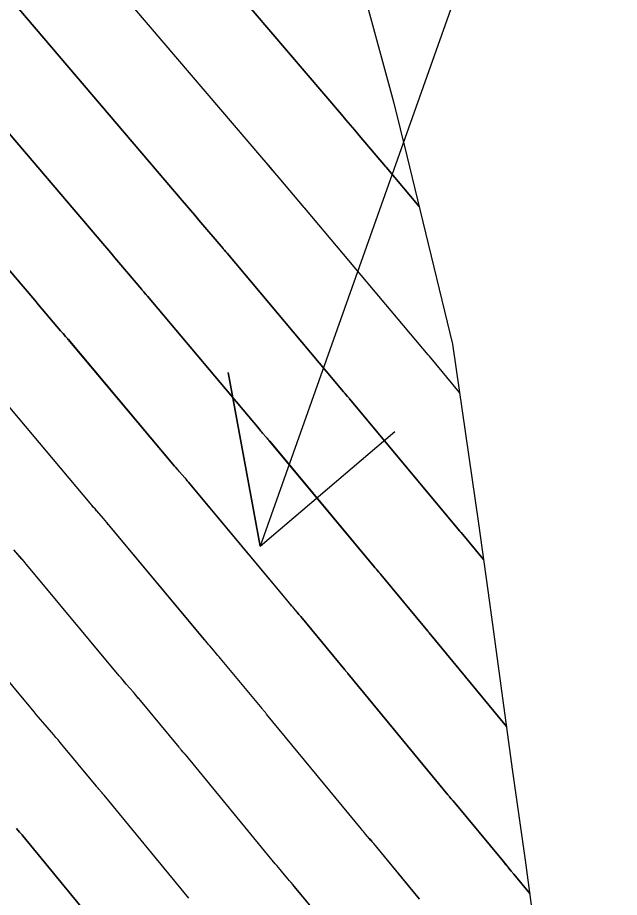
# Model space of a CAD drawing. Extents: x 954385 to 988206, y 1868364 to 1924553.
# Drawn here: x 956031.36 to 956051.78, y 1922907.52 to 1922937.41 of the extents above; entities that cross this region are included whole.
import ezdxf

# ---------------------------------------------------------------- set-up
doc = ezdxf.new("R2010")
doc.units = 0
for name, color, linetype in [('16', 7, 'Continuous'), ('24', 7, 'Continuous'), ('26', 7, 'Continuous'), ('6', 7, 'Continuous'), ('7', 7, 'Continuous'), ('Default', 7, 'Continuous')]:
    doc.layers.add(name, color=color, linetype=linetype)

msp = doc.modelspace()

# ---------------------------------------------------------------- linework, layer by layer
at = {"layer": '16'}
for points in [[(956041.912, 1922942.655), (956044.117, 1922934.548), (956044.569, 1922932.715), (956046.117, 1922926.323), (956046.999, 1922920.228), (956047.375, 1922917.542), (956048.144, 1922911.886), (956048.582, 1922908.79), (956048.782, 1922907.351), (956049.795, 1922900.114), (956050.221, 1922894.349), (956050.294, 1922890.936), (956050.713, 1922881.775), (956050.757, 1922880.792), (956050.76, 1922872.406), (956048.924, 1922865.579), (956047.586, 1922860.643), (956044.686, 1922849.233)], [(956044.986, 1922930.994), (956043.862, 1922932.332), (956043.846, 1922932.35), (956042.951, 1922933.409), (956042.801, 1922933.587), (956042.651, 1922933.763), (956042.501, 1922933.94), (956042.35, 1922934.117), (956036.358, 1922941.153)], [(956046.354, 1922924.682), (956045.334, 1922925.906), (956045.323, 1922925.919), (956045.3, 1922925.946), (956045.289, 1922925.959), (956041.164, 1922930.869), (956041.151, 1922930.884), (956041.139, 1922930.898), (956041.107, 1922930.935), (956041.094, 1922930.949), (956041.088, 1922930.957), (956040.231, 1922931.971), (956040.085, 1922932.143), (956039.94, 1922932.314), (956039.795, 1922932.486), (956039.649, 1922932.657), (956033.88, 1922939.43)], [(956047.171, 1922919), (956046.41, 1922919.919), (956046.397, 1922919.934), (956046.379, 1922919.955), (956046.373, 1922919.963), (956042.624, 1922924.462), (956042.607, 1922924.482), (956042.591, 1922924.502), (956042.574, 1922924.522), (956042.557, 1922924.541), (956042.488, 1922924.62), (956042.471, 1922924.639), (956042.455, 1922924.659), (956042.438, 1922924.679), (956042.421, 1922924.699), (956038.465, 1922929.407), (956038.454, 1922929.42), (956038.443, 1922929.433), (956038.432, 1922929.446), (956038.421, 1922929.459), (956038.375, 1922929.511), (956038.364, 1922929.524), (956038.352, 1922929.537), (956038.341, 1922929.55), (956038.33, 1922929.563), (956037.511, 1922930.533), (956037.37, 1922930.699), (956037.23, 1922930.865), (956037.089, 1922931.031), (956036.948, 1922931.196), (956031.402, 1922937.708)], [(956028.924, 1922935.986), (956034.247, 1922929.736), (956034.383, 1922929.576), (956034.519, 1922929.416), (956034.655, 1922929.256), (956034.791, 1922929.095), (956035.572, 1922928.17), (956035.588, 1922928.151), (956035.604, 1922928.132), (956035.621, 1922928.114), (956035.637, 1922928.095), (956035.703, 1922928.02), (956035.719, 1922928.001), (956035.735, 1922927.983), (956035.751, 1922927.964), (956035.767, 1922927.945), (956039.553, 1922923.439), (956039.583, 1922923.403), (956039.613, 1922923.368), (956039.643, 1922923.333), (956039.673, 1922923.298), (956039.794, 1922923.159), (956039.824, 1922923.124), (956039.854, 1922923.089), (956039.884, 1922923.054), (956039.914, 1922923.019), (956043.482, 1922918.735), (956043.499, 1922918.715), (956043.516, 1922918.695), (956043.534, 1922918.674), (956043.551, 1922918.654), (956043.62, 1922918.574), (956043.637, 1922918.554), (956043.655, 1922918.533), (956043.672, 1922918.513), (956043.689, 1922918.493), (956045.283, 1922916.566), (956045.297, 1922916.55), (956045.319, 1922916.525), (956045.326, 1922916.516), (956047.947, 1922913.333)], [(956048.739, 1922907.661), (956048.203, 1922908.311), (956048.113, 1922908.419), (956048.024, 1922908.527), (956047.934, 1922908.635), (956047.845, 1922908.743), (956046.138, 1922910.805), (956046.123, 1922910.822), (956046.109, 1922910.839), (956046.094, 1922910.857), (956046.079, 1922910.874), (956046.021, 1922910.944), (956046.006, 1922910.961), (956045.991, 1922910.978), (956045.977, 1922910.996), (956045.962, 1922911.013), (956042.568, 1922915.136), (956042.551, 1922915.156), (956042.535, 1922915.175), (956042.502, 1922915.214), (956042.485, 1922915.233), (956042.469, 1922915.253), (956040.968, 1922917.066), (956040.937, 1922917.103), (956040.906, 1922917.14), (956040.874, 1922917.177), (956040.843, 1922917.214), (956040.717, 1922917.36), (956040.685, 1922917.397), (956040.654, 1922917.434), (956040.623, 1922917.471), (956040.592, 1922917.508), (956037.204, 1922921.575), (956037.161, 1922921.626), (956037.118, 1922921.676), (956037.075, 1922921.727), (956037.032, 1922921.777), (956036.857, 1922921.977), (956036.814, 1922922.027), (956036.771, 1922922.077), (956036.728, 1922922.128), (956036.685, 1922922.178), (956033.069, 1922926.482), (956033.048, 1922926.507), (956033.027, 1922926.532), (956033.006, 1922926.556), (956032.985, 1922926.581), (956032.899, 1922926.679), (956032.878, 1922926.703), (956032.856, 1922926.728), (956032.835, 1922926.752), (956032.814, 1922926.777), (956032.071, 1922927.657), (956031.94, 1922927.812), (956031.808, 1922927.967), (956031.677, 1922928.121), (956031.546, 1922928.276), (956026.446, 1922934.263)], [(956045.002, 1922907.471), (956043.444, 1922909.352), (956043.41, 1922909.393), (956043.376, 1922909.434), (956043.342, 1922909.475), (956043.307, 1922909.515), (956043.169, 1922909.678), (956043.135, 1922909.718), (956043.101, 1922909.759), (956043.067, 1922909.8), (956043.033, 1922909.841), (956039.81, 1922913.755), (956039.797, 1922913.771), (956039.784, 1922913.786), (956039.771, 1922913.802), (956039.758, 1922913.817), (956039.706, 1922913.878), (956039.693, 1922913.893), (956039.68, 1922913.909), (956039.667, 1922913.924), (956039.654, 1922913.94), (956038.247, 1922915.64), (956038.202, 1922915.693), (956038.157, 1922915.747), (956038.111, 1922915.801), (956038.065, 1922915.854), (956037.882, 1922916.067), (956037.837, 1922916.12), (956037.791, 1922916.173), (956037.746, 1922916.227), (956037.701, 1922916.281), (956034.493, 1922920.131), (956034.438, 1922920.197), (956034.382, 1922920.263), (956034.326, 1922920.329), (956034.269, 1922920.394), (956034.042, 1922920.655), (956033.985, 1922920.721), (956033.929, 1922920.786), (956033.873, 1922920.852), (956033.817, 1922920.918), (956030.371, 1922925.02)], [(956042.209, 1922906.138), (956040.751, 1922907.899), (956040.697, 1922907.964), (956040.643, 1922908.028), (956040.59, 1922908.092), (956040.535, 1922908.156), (956040.318, 1922908.412), (956040.264, 1922908.476), (956040.21, 1922908.54), (956040.157, 1922908.604), (956040.103, 1922908.669), (956037.052, 1922912.375), (956037.034, 1922912.396), (956037.016, 1922912.417), (956036.999, 1922912.438), (956036.981, 1922912.459), (956036.91, 1922912.542), (956036.892, 1922912.563), (956036.874, 1922912.584), (956036.857, 1922912.605), (956036.839, 1922912.626), (956035.526, 1922914.213), (956035.467, 1922914.284), (956035.407, 1922914.354), (956035.348, 1922914.424), (956035.288, 1922914.494), (956035.048, 1922914.773), (956034.988, 1922914.843), (956034.929, 1922914.913), (956034.869, 1922914.983), (956034.81, 1922915.054), (956031.783, 1922918.687), (956031.715, 1922918.769), (956031.646, 1922918.85), (956031.576, 1922918.931), (956031.507, 1922919.012), (956031.226, 1922919.334)], [(956037.174, 1922907.497), (956034.294, 1922910.994), (956034.271, 1922911.021), (956034.249, 1922911.048), (956034.227, 1922911.075), (956034.204, 1922911.101), (956034.114, 1922911.207), (956034.091, 1922911.233), (956034.069, 1922911.26), (956034.046, 1922911.286), (956034.024, 1922911.313), (956032.804, 1922912.786), (956032.732, 1922912.874), (956032.658, 1922912.961), (956032.585, 1922913.048), (956032.511, 1922913.134), (956032.214, 1922913.479), (956032.14, 1922913.566), (956032.066, 1922913.652), (956031.993, 1922913.739), (956031.92, 1922913.826), (956029.073, 1922917.244)], [(956031.318, 1922909.871), (956031.427, 1922909.743), (956031.455, 1922909.711), (956031.482, 1922909.679), (956031.509, 1922909.646), (956031.535, 1922909.614), (956034.244, 1922906.325)]]:
    msp.add_lwpolyline(points, dxfattribs=at)
at = {"layer": '24'}
msp.add_lwpolyline([(956041.912, 1922942.655), (956044.117, 1922934.548), (956044.569, 1922932.715), (956046.117, 1922926.323), (956046.999, 1922920.228), (956047.375, 1922917.542), (956048.144, 1922911.886), (956048.582, 1922908.79), (956048.782, 1922907.351), (956049.795, 1922900.114), (956050.221, 1922894.349), (956050.294, 1922890.936), (956050.713, 1922881.775), (956050.757, 1922880.792), (956050.76, 1922872.406), (956048.924, 1922865.579), (956047.586, 1922860.643), (956044.686, 1922849.233)], dxfattribs=at)
at = {"layer": '26'}
msp.add_lwpolyline([(956057.131, 1922968.928), (956039.596, 1922919.455), (956038.504, 1922925.355), (956039.596, 1922919.455), (956044.159, 1922923.351)], dxfattribs=at)
at = {"layer": '6'}
for points in [[(956036.357, 1922941.151), (956042.35, 1922934.117), (956042.5, 1922933.941), (956042.65, 1922933.764), (956042.8, 1922933.587), (956042.95, 1922933.41), (956043.846, 1922932.35), (956043.862, 1922932.332), (956044.986, 1922930.994)], [(956045.003, 1922907.47), (956043.444, 1922909.351), (956043.41, 1922909.392), (956043.376, 1922909.433), (956043.341, 1922909.474), (956043.307, 1922909.515), (956043.169, 1922909.677), (956043.134, 1922909.718), (956043.1, 1922909.759), (956043.066, 1922909.8), (956043.032, 1922909.841), (956039.81, 1922913.755), (956039.797, 1922913.771), (956039.784, 1922913.786), (956039.771, 1922913.802), (956039.758, 1922913.817), (956039.706, 1922913.878), (956039.693, 1922913.893), (956039.68, 1922913.909), (956039.667, 1922913.924), (956039.654, 1922913.94), (956038.246, 1922915.639), (956038.201, 1922915.693), (956038.155, 1922915.746), (956038.11, 1922915.8), (956038.064, 1922915.853), (956037.881, 1922916.066), (956037.836, 1922916.119), (956037.79, 1922916.173), (956037.745, 1922916.226), (956037.7, 1922916.28), (956034.493, 1922920.131), (956034.437, 1922920.197), (956034.381, 1922920.263), (956034.325, 1922920.329), (956034.269, 1922920.394), (956034.041, 1922920.655), (956033.985, 1922920.721), (956033.928, 1922920.786), (956033.872, 1922920.852), (956033.817, 1922920.918), (956030.371, 1922925.02)]]:
    msp.add_lwpolyline(points, dxfattribs=at)
at = {"layer": '7'}
for points in [[(956046.355, 1922924.68), (956045.334, 1922925.906), (956045.322, 1922925.919), (956045.3, 1922925.945), (956045.288, 1922925.959), (956041.164, 1922930.87), (956041.152, 1922930.884), (956041.139, 1922930.899), (956041.107, 1922930.935), (956041.095, 1922930.95), (956041.088, 1922930.957), (956040.23, 1922931.972), (956040.085, 1922932.143), (956039.94, 1922932.315), (956039.794, 1922932.486), (956039.649, 1922932.657), (956033.879, 1922939.429)], [(956031.401, 1922937.707), (956036.947, 1922931.197), (956037.088, 1922931.031), (956037.229, 1922930.865), (956037.37, 1922930.7), (956037.51, 1922930.534), (956038.331, 1922929.564), (956038.342, 1922929.551), (956038.353, 1922929.537), (956038.364, 1922929.524), (956038.375, 1922929.511), (956038.421, 1922929.46), (956038.432, 1922929.447), (956038.444, 1922929.434), (956038.455, 1922929.42), (956038.466, 1922929.407), (956042.42, 1922924.699), (956042.437, 1922924.679), (956042.454, 1922924.659), (956042.471, 1922924.639), (956042.488, 1922924.62), (956042.556, 1922924.541), (956042.573, 1922924.522), (956042.59, 1922924.502), (956042.607, 1922924.482), (956042.624, 1922924.462), (956046.372, 1922919.962), (956046.384, 1922919.947), (956046.402, 1922919.926), (956046.409, 1922919.918), (956047.171, 1922918.998)], [(956047.948, 1922913.331), (956045.326, 1922916.516), (956045.312, 1922916.533), (956045.291, 1922916.558), (956045.284, 1922916.566), (956043.688, 1922918.492), (956043.671, 1922918.512), (956043.653, 1922918.533), (956043.636, 1922918.553), (956043.619, 1922918.573), (956043.55, 1922918.654), (956043.532, 1922918.674), (956043.515, 1922918.694), (956043.498, 1922918.714), (956043.481, 1922918.735), (956039.913, 1922923.018), (956039.884, 1922923.054), (956039.854, 1922923.089), (956039.824, 1922923.124), (956039.794, 1922923.159), (956039.672, 1922923.298), (956039.642, 1922923.333), (956039.612, 1922923.368), (956039.582, 1922923.403), (956039.552, 1922923.438), (956035.768, 1922927.945), (956035.752, 1922927.964), (956035.736, 1922927.983), (956035.719, 1922928.002), (956035.703, 1922928.02), (956035.637, 1922928.095), (956035.621, 1922928.114), (956035.605, 1922928.133), (956035.589, 1922928.152), (956035.573, 1922928.171), (956034.79, 1922929.095), (956034.655, 1922929.256), (956034.519, 1922929.416), (956034.382, 1922929.576), (956034.246, 1922929.736), (956028.924, 1922935.984)], [(956026.446, 1922934.262), (956031.545, 1922928.276), (956031.677, 1922928.122), (956031.808, 1922927.967), (956031.939, 1922927.812), (956032.07, 1922927.657), (956032.815, 1922926.777), (956032.836, 1922926.753), (956032.857, 1922926.728), (956032.878, 1922926.703), (956032.899, 1922926.679), (956032.985, 1922926.581), (956033.006, 1922926.557), (956033.028, 1922926.532), (956033.049, 1922926.508), (956033.07, 1922926.483), (956036.685, 1922922.178), (956036.727, 1922922.128), (956036.77, 1922922.077), (956036.813, 1922922.027), (956036.857, 1922921.977), (956037.031, 1922921.777), (956037.075, 1922921.726), (956037.118, 1922921.676), (956037.16, 1922921.625), (956037.203, 1922921.575), (956040.591, 1922917.507), (956040.622, 1922917.47), (956040.653, 1922917.433), (956040.684, 1922917.396), (956040.716, 1922917.36), (956040.842, 1922917.213), (956040.873, 1922917.176), (956040.904, 1922917.14), (956040.936, 1922917.103), (956040.967, 1922917.065), (956042.469, 1922915.253), (956042.485, 1922915.233), (956042.502, 1922915.214), (956042.535, 1922915.175), (956042.551, 1922915.156), (956042.568, 1922915.136), (956045.962, 1922911.013), (956045.976, 1922910.995), (956045.991, 1922910.978), (956046.005, 1922910.96), (956046.02, 1922910.943), (956046.079, 1922910.874), (956046.094, 1922910.856), (956046.108, 1922910.839), (956046.123, 1922910.821), (956046.137, 1922910.804), (956047.846, 1922908.743), (956047.935, 1922908.635), (956048.024, 1922908.527), (956048.114, 1922908.419), (956048.203, 1922908.311), (956048.739, 1922907.663)], [(956042.21, 1922906.138), (956040.75, 1922907.899), (956040.697, 1922907.963), (956040.643, 1922908.027), (956040.589, 1922908.092), (956040.535, 1922908.156), (956040.318, 1922908.411), (956040.264, 1922908.475), (956040.21, 1922908.539), (956040.156, 1922908.604), (956040.103, 1922908.668), (956037.052, 1922912.375), (956037.034, 1922912.396), (956037.017, 1922912.417), (956036.999, 1922912.438), (956036.981, 1922912.459), (956036.91, 1922912.542), (956036.892, 1922912.563), (956036.874, 1922912.584), (956036.857, 1922912.605), (956036.839, 1922912.626), (956035.525, 1922914.212), (956035.466, 1922914.283), (956035.406, 1922914.353), (956035.347, 1922914.424), (956035.287, 1922914.493), (956035.047, 1922914.772), (956034.987, 1922914.842), (956034.928, 1922914.912), (956034.868, 1922914.983), (956034.809, 1922915.053), (956031.783, 1922918.687), (956031.714, 1922918.769), (956031.645, 1922918.85), (956031.576, 1922918.931), (956031.506, 1922919.012), (956031.226, 1922919.334)], [(956037.173, 1922907.496), (956034.294, 1922910.995), (956034.272, 1922911.021), (956034.249, 1922911.048), (956034.227, 1922911.075), (956034.204, 1922911.101), (956034.114, 1922911.207), (956034.091, 1922911.233), (956034.069, 1922911.26), (956034.046, 1922911.286), (956034.024, 1922911.313), (956032.804, 1922912.786), (956032.731, 1922912.873), (956032.658, 1922912.96), (956032.584, 1922913.047), (956032.51, 1922913.133), (956032.213, 1922913.479), (956032.139, 1922913.565), (956032.065, 1922913.652), (956031.992, 1922913.739), (956031.919, 1922913.826), (956029.072, 1922917.243)], [(956034.244, 1922906.324), (956031.536, 1922909.614), (956031.509, 1922909.646), (956031.482, 1922909.679), (956031.455, 1922909.711), (956031.427, 1922909.743), (956031.318, 1922909.871)]]:
    msp.add_lwpolyline(points, dxfattribs=at)
at = {"layer": 'Default'}
msp.add_arc((955068.332, 1922107.114), 1145.916, 31.460692, 46.414195, dxfattribs=at)

doc.saveas('drawing.dxf')
